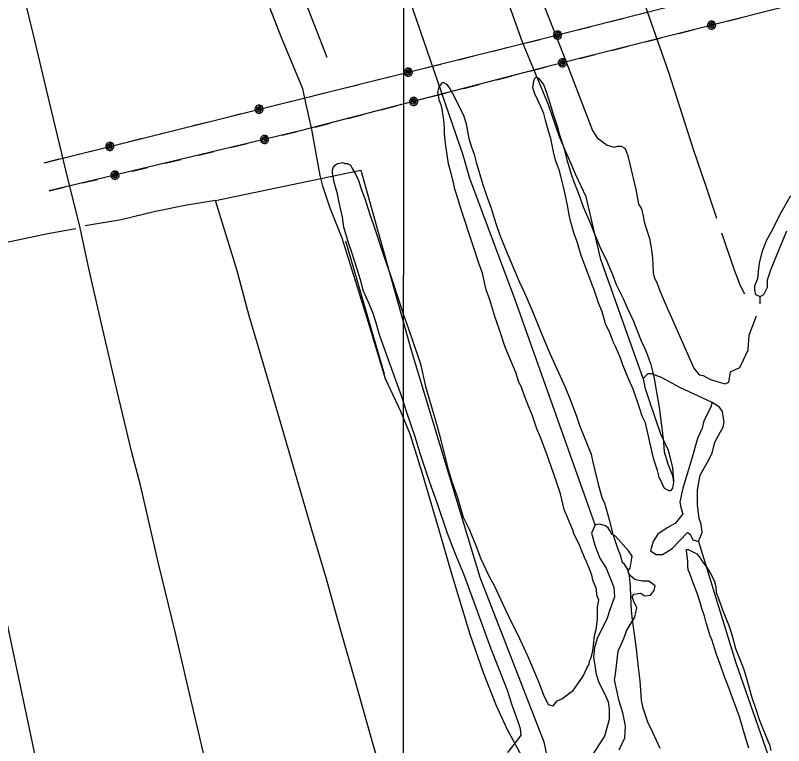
# Model space of a CAD drawing. Extents: x 3263578 to 3301413, y 764927 to 798602.
# Drawn here: x 3269510 to 3271179, y 788969 to 790553 of the extents above; entities that cross this region are included whole.
import ezdxf

# ---------------------------------------------------------------- set-up
doc = ezdxf.new("R2010")
doc.units = 0
for name, color, linetype in [('V-DTCH-CNTR', 7, 'Continuous'), ('V-GRID-MAJR', 7, 'Continuous'), ('V-SITE-VEGE', 7, 'Continuous'), ('V-TOPO-SHOR', 7, 'Continuous'), ('V-UTIL-LINE', 7, 'Continuous')]:
    doc.layers.add(name, color=color, linetype=linetype)

msp = doc.modelspace()

# ---------------------------------------------------------------- linework, layer by layer
at = {"layer": 'V-DTCH-CNTR'}
for points in [[(3270072, 788312.1), (3270042, 788439.1), (3270008.2, 788579.3), (3269983.2, 788685), (3269949.5, 788822.8), (3269918.6, 788952.2), (3269886.2, 789091.2), (3269857.1, 789215.4), (3269821.3, 789363.7), (3269781.9, 789533.7), (3269763.6, 789604.9), (3269731.6, 789737.7), (3269697.3, 789883.6), (3269670.2, 790003.7), (3269651.3, 790092.5), (3269620.6, 790214.2), (3269587.1, 790352.3), (3269549.6, 790511.3), (3269510.7, 790670.5), (3269473.2, 790824.4), (3269435.3, 790984.9), (3269411.2, 791093.1)], [(3270614.6, 788937.6), (3270579.4, 789002.9), (3270555.3, 789055), (3270526.7, 789126.9), (3270497.7, 789209.5), (3270457.7, 789343.3), (3270431, 789435.8), (3270394, 789561.1), (3270367.7, 789644.3), (3270347.6, 789693.3), (3270314, 789764.7), (3270274.5, 789896), (3270220.4, 790069.7), (3270194, 790135), (3270178.2, 790182.9), (3270172.3, 790205.7), (3270154.5, 790305.3), (3270140.8, 790363.2), (3270134.4, 790393.8), (3270118.5, 790432.1), (3270087.8, 790507), (3270064, 790568.2)]]:
    msp.add_lwpolyline(points, dxfattribs=at)
at = {"layer": 'V-GRID-MAJR'}
msp.add_spline([(3270349.3, 775829.6), (3270351, 781890.6), (3270352.8, 787952.6), (3270354.6, 794014.7), (3270354.6, 794015.7)], degree=3, dxfattribs=at)
at = {"layer": 'V-SITE-VEGE'}
msp.add_lwpolyline([(3270879.1, 789668.9), (3270871.8, 789683.2), (3270866.3, 789699.2), (3270857.7, 789725.8), (3270852.2, 789741.8), (3270842.6, 789763.2), (3270837, 789776.6), (3270829, 789796.2), (3270823.5, 789811.3), (3270813.9, 789834.5), (3270809, 789843.4), (3270800.3, 789866.6), (3270793, 789881.8), (3270784.5, 789910.1), (3270776.5, 789929.7), (3270766.3, 789959.9), (3270763.2, 789968.8), (3270747.3, 790011.5), (3270739.4, 790032), (3270730.1, 790062.1), (3270723.8, 790079), (3270716.9, 790104.7), (3270713.1, 790120.7), (3270710.3, 790137.4), (3270707.4, 790151.6), (3270702.9, 790171.9), (3270699.9, 790184.3), (3270694.6, 790204.6), (3270691.6, 790217.9), (3270683.7, 790239.3), (3270679.2, 790257), (3270673.3, 790286.1), (3270667.8, 790302.1), (3270661.8, 790326), (3270658, 790340.2), (3270650.8, 790357.1), (3270644.3, 790370.5), (3270638.6, 790383), (3270633.9, 790396.3), (3270636.3, 790411.1), (3270638.3, 790417.2), (3270641, 790418.8), (3270646.1, 790416.9), (3270657, 790403.3), (3270663.4, 790388.2), (3270671.9, 790360.6), (3270677.3, 790341.2), (3270686.7, 790312.7), (3270692, 790294.1), (3270702.2, 790263.9), (3270708.3, 790240), (3270719.1, 790204.5), (3270722.2, 790193.9), (3270735.8, 790160.9), (3270743.6, 790137.8), (3270758.9, 790103.1), (3270768.4, 790079), (3270782, 790046), (3270792.6, 790024.6), (3270807, 789990.7), (3270814.9, 789969.4), (3270830.3, 789939), (3270839.1, 789918.5), (3270852.9, 789889.9), (3270860, 789871.2), (3270869.6, 789847.1), (3270876.9, 789832), (3270882.4, 789817.7), (3270890.3, 789795.5), (3270894.1, 789781.3), (3270897.9, 789765.4), (3270902.8, 789735.4), (3270908.5, 789702.8), (3270911.1, 789679), (3270914.6, 789657.8), (3270917.7, 789627), (3270919.5, 789605.9), (3270927.3, 789580.2), (3270937.6, 789554.4), (3270939.7, 789540.3), (3270937.4, 789527.2), (3270932.8, 789521.3), (3270930.2, 789521.4), (3270919.8, 789526.2), (3270908.6, 789551.2), (3270904.8, 789565.3), (3270896.9, 789589.3), (3270893.2, 789604.4)], close=True, dxfattribs=at)
for points in [[(3270422.8, 789673.8), (3270430.4, 789645.4), (3270442.6, 789599.4), (3270450.1, 789567.5), (3270459.4, 789537.4), (3270469.6, 789508.9), (3270482.8, 789464.6), (3270495.7, 789438.6), (3270511.7, 789399.4), (3270521.2, 789373.7), (3270538.2, 789338.8), (3270551.2, 789314.6), (3270568.1, 789277.1), (3270581.9, 789247.7), (3270606.2, 789199.4), (3270623.1, 789161.9), (3270645.6, 789109.3), (3270657.5, 789079), (3270667.2, 789057.6), (3270678, 789054.6), (3270687.1, 789065.5), (3270697.2, 789069.8), (3270717.4, 789085), (3270721.9, 789088.3), (3270732.1, 789102.6), (3270743.5, 789119.1), (3270751.6, 789136.7), (3270756.2, 789145.5), (3270757.4, 789152.2), (3270760.8, 789158.8), (3270764.4, 789174.3), (3270765.7, 789186.5), (3270768.3, 789206.5), (3270771.8, 789220.8), (3270774.4, 789243), (3270774.8, 789269.7), (3270777.3, 789284.1), (3270775.4, 789289.6), (3270773.3, 789295.8), (3270772.3, 789308.3), (3270767.9, 789319.1), (3270765.5, 789325.3), (3270762.5, 789338.6), (3270757.7, 789350.2), (3270751.3, 789366.2), (3270746.5, 789376.9), (3270740.1, 789392.9), (3270734.5, 789405.4), (3270724, 789426.9), (3270720.8, 789435.8), (3270710.5, 789462.5), (3270702.5, 789481.2), (3270694.2, 789514.8), (3270686.4, 789538.8), (3270673.8, 789574.3), (3270665.1, 789599.2), (3270651.7, 789635.7), (3270642.9, 789656.2), (3270632.7, 789686.4), (3270624.7, 789705.1), (3270615.9, 789727.4), (3270610.5, 789744.2), (3270603.2, 789759.4), (3270596.9, 789778.1), (3270583.4, 789811), (3270573.7, 789833.3), (3270562.1, 789870.6), (3270551.9, 789899.9), (3270541.1, 789936.3), (3270533.1, 789957.6), (3270525, 789993.9), (3270517, 790015.2), (3270506.1, 790049), (3270499.1, 790070.3), (3270482.6, 790119.1), (3270474.1, 790145.8), (3270471.8, 790153.7), (3270464.8, 790175.9), (3270461.9, 790190.9), (3270455.7, 790213.1), (3270451.2, 790230.8), (3270444.2, 790274.9), (3270442.4, 790296), (3270442, 790309.2), (3270441, 790326.7), (3270439.6, 790335.5), (3270437.5, 790349.6), (3270435.3, 790359.4), (3270430.4, 790369.2), (3270429.8, 790375.4), (3270428.3, 790381.6), (3270427.6, 790386.8), (3270430.7, 790398.1), (3270434.4, 790402.3), (3270437.2, 790407.5), (3270439.8, 790407.4), (3270446.7, 790403.6), (3270454.2, 790394.5), (3270465.6, 790373.1), (3270471.3, 790360.6), (3270483.4, 790336.4)], [(3270483.4, 790336.4), (3270489.7, 790317.8), (3270495.4, 790286), (3270500.8, 790267.4), (3270506.4, 790252.2), (3270510.9, 790234.5), (3270524.8, 790188.4), (3270535, 790158.2), (3270542.9, 790136.9), (3270553.8, 790101.4), (3270562.4, 790076.5), (3270578.4, 790037.3), (3270588.8, 790013.2), (3270604.8, 789975.8), (3270616.1, 789950.8), (3270633, 789912.5), (3270654.5, 789859), (3270672.1, 789818), (3270704.3, 789746.6), (3270715.5, 789719.9), (3270729, 789683.4), (3270736, 789662.1), (3270747.2, 789635.4), (3270752.7, 789620.3), (3270760.7, 789600.7), (3270764.4, 789583.9), (3270768.9, 789565.3), (3270775.7, 789536.1), (3270784.9, 789505.1), (3270789.8, 789495.2), (3270800.5, 789456.2), (3270807.3, 789429.7), (3270818.3, 789396.8), (3270823.9, 789382.6), (3270828.1, 789366.5)], [(3270579.8, 788953.9), (3270601.3, 788981.4), (3270608.7, 788991.2), (3270607.2, 789004.8), (3270602.6, 789019.9), (3270589.1, 789056.4), (3270579, 789088.3), (3270558.4, 789141.7), (3270543.2, 789180), (3270521.9, 789237.8), (3270507.7, 789277.8), (3270484, 789341), (3270466.4, 789383.7), (3270448.9, 789429.1), (3270426.2, 789495.7), (3270410.4, 789539.3), (3270389.3, 789602.4), (3270378.4, 789638.7), (3270360.4, 789691.2), (3270349.5, 789725.8), (3270309.3, 789837.8), (3270301.4, 789860), (3270292.9, 789888.4), (3270287.5, 789906.1), (3270279.5, 789925.7), (3270266.7, 789955.1), (3270259.7, 789979.1), (3270252, 790004.8), (3270241.1, 790038.5), (3270234, 790059.9), (3270224, 790093.5), (3270220.5, 790115.6), (3270213.9, 790147.4), (3270210.2, 790166), (3270203.2, 790188.1), (3270198.9, 790211.1), (3270199.2, 790217.2), (3270201.2, 790224.1), (3270205.8, 790229.2), (3270210.2, 790231.7), (3270214.7, 790232.4), (3270220.8, 790233.9), (3270226, 790231.9), (3270231.3, 790231.7), (3270233.9, 790230.7), (3270238.1, 790227.9), (3270241.4, 790222.5), (3270249.6, 790208.2), (3270255.2, 790194.8), (3270263.1, 790172.6), (3270270.2, 790153.9), (3270280.3, 790121.1), (3270288.9, 790096.2), (3270310.1, 790033.1), (3270326.6, 789985.2), (3270353.1, 789903.5), (3270364.2, 789873.3), (3270390, 789796.9), (3270401.2, 789748.2), (3270422.8, 789673.8)], [(3271103.3, 788963.3), (3271094.8, 788991.2), (3271083.2, 789031.4), (3271072.6, 789058.2), (3271059.8, 789094), (3271051.3, 789116.4), (3271040.6, 789146.5), (3271033.2, 789166.6), (3271023.7, 789196.8), (3271019.4, 789206.9), (3271010.9, 789234.8), (3271006.7, 789249.3), (3271001.4, 789266), (3270998.3, 789277.2), (3270990.9, 789299.6), (3270983.4, 789319.7), (3270974.9, 789342), (3270971.7, 789349.9), (3270971.7, 789353.2), (3270970.7, 789355.4), (3270970.9, 789368.8), (3270967.9, 789391), (3270967.9, 789394.4), (3270971.3, 789394.3), (3270980.1, 789389.7), (3270990, 789385.1), (3270997.7, 789376.1), (3271000.9, 789369.4), (3271011.8, 789354.8), (3271019.4, 789343.5), (3271028, 789326.7), (3271031.1, 789316.7), (3271032.1, 789305.6), (3271032, 789301.1), (3271039.5, 789282.1), (3271045.8, 789263.1), (3271059.8, 789229.6), (3271066.1, 789209.5), (3271074.5, 789179.3), (3271091.6, 789135.7), (3271096.9, 789119), (3271109.5, 789073.2), (3271119, 789045.3), (3271125.4, 789025.2), (3271132.9, 789007.3), (3271147.8, 788970.4), (3271151, 788958.1)], [(3270828.1, 789366.5), (3270830.8, 789364.3), (3270839.5, 789350.9), (3270843.7, 789337.5), (3270845.5, 789313), (3270846.3, 789291.9), (3270848, 789261.8), (3270849.9, 789241.8), (3270854.9, 789205.1), (3270858.9, 789178.3), (3270862.7, 789138.3), (3270866.7, 789109.3), (3270869.4, 789067.1), (3270872.5, 789052.6), (3270883, 789020.2), (3270893.8, 788997.8), (3270909.9, 788963.1)]]:
    msp.add_lwpolyline(points, dxfattribs=at)
at = {"layer": 'V-TOPO-SHOR'}
for p, q in [((3270227.4, 790063.9), (3270311.3, 789775.7)), ((3271127.7, 789927.4), (3271127.7, 789943.4))]:
    msp.add_line(p, q, dxfattribs=at)
for points in [[(3270187.3, 790461.7), (3269994, 790958), (3269826.2, 791377.6)], [(3270769.7, 789447.4), (3270596, 789936.2), (3270497.5, 790198.9), (3270482.9, 790250), (3270366.1, 790589.4), (3270202, 791096.6), (3270202, 791096.6)], [(3271033.9, 790112.3), (3271010.5, 790182.2), (3270982.9, 790262.3), (3270929.3, 790429.1), (3270868.9, 790603.1), (3270824, 790731.3), (3270778.8, 790856.3), (3270737.2, 790974.8), (3270691.1, 791111.2)], [(3270873.7, 789765.4), (3270781.8, 790023.4), (3270749.8, 790159.4), (3270727.8, 790207.4), (3270691.8, 790289.4), (3270667.8, 790359.4), (3270611.8, 790495.4), (3270445.9, 790959.4)], [(3270531.9, 790895.4), (3270699.8, 790469.4), (3270763.8, 790303.4), (3270773.8, 790287.4), (3270795.8, 790271.4), (3270811.8, 790267.4), (3270817.8, 790269.4), (3270825.8, 790269.4), (3270833.8, 790265.4), (3270839.8, 790251.4), (3270843.8, 790233.4), (3270857.8, 790175.4), (3270863.8, 790143.4), (3270869.8, 790133.4), (3270873.8, 790117.4), (3270875.8, 790105.4), (3270879.8, 790093.4), (3270887.8, 790069.4), (3270889.8, 790057.4), (3270891.8, 790043.4), (3270893.8, 790027.4), (3270895.8, 789995.4), (3270897.8, 789985.4), (3270903.8, 789971.4), (3270909.8, 789955.4), (3270919.8, 789931.4), (3270983.7, 789787.4), (3270995.7, 789773.4), (3271003.7, 789771.4), (3271019.7, 789763.4), (3271031.7, 789759.4), (3271051.7, 789753.4), (3271059.7, 789757.4), (3271061.7, 789769.4), (3271063.7, 789779.4), (3271075.7, 789785.4), (3271083.7, 789789.4), (3271091.7, 789805.4), (3271101.7, 789827.4), (3271103.7, 789859.4), (3271119.7, 789901.4)], [(3269705.5, 788046.1), (3269720.1, 788053.4), (3269731, 788068), (3269731, 788079), (3269727.4, 788097.2), (3269723.7, 788115.5), (3269716.4, 788137.4), (3269552.3, 788951.1), (3269351.7, 789899.8), (3269224, 790520.1)], [(3269944.9, 790151.7), (3270260.3, 790217.2), (3270369.7, 789826.8), (3270519.3, 789334.1), (3270657.9, 788976.5), (3270668.9, 788925.4), (3270668.9, 788925.4), (3270669.7, 788901.5)], [(3270395.5, 788590.7), (3270371.5, 788682.7), (3270340.1, 788787.4), (3270311.7, 788885.7), (3270283.3, 788986.4), (3270252, 789097.1), (3270215.2, 789225.9), (3270185.6, 789332.5), (3270154.5, 789436.9), (3270118.6, 789558.5), (3270086, 789670.6), (3270049, 789796.3), (3270018.1, 789901.2), (3269991.7, 789999), (3269944.9, 790151.7), (3269882.6, 790141.5), (3269814.9, 790127.3), (3269739.8, 790109.8), (3269661.6, 790096.3)], [(3271193.8, 790161.4), (3271169.8, 790119.4), (3271153.8, 790087.4), (3271141.8, 790065.4), (3271131.8, 790039.4), (3271125.8, 790015.4), (3271123.8, 789997.4), (3271121.8, 789981.4), (3271115.8, 789965.4), (3271115.8, 789957.4), (3271117.8, 789947.4), (3271127.7, 789943.4), (3271135.7, 789947.4), (3271143.8, 789963.4), (3271143.8, 789979.4), (3271151.8, 790003.4), (3271185.8, 790085.4)], [(3269641.4, 790090.2), (3269580.5, 790079.2), (3269501.6, 790062.8), (3269418.4, 790046), (3269338.5, 790029.5)], [(3271044, 790081.7), (3271071.7, 790001.2), (3271084.6, 789966.7), (3271093.8, 789949.1)], [(3271023.7, 789713.4), (3270953.7, 789745.4), (3270913.7, 789767.4), (3270891.7, 789775.4), (3270883.7, 789775.4), (3270873.7, 789765.4), (3270877.7, 789745.4), (3270887.7, 789715.4), (3270911.7, 789645.4), (3270927.7, 789609.4), (3270937.7, 789571.4), (3270939.7, 789543.4)], [(3270821.7, 788959.4), (3270833.7, 788985.4), (3270835.7, 789011.4), (3270829.7, 789039.4), (3270821.7, 789065.4), (3270811.7, 789111.4), (3270813.7, 789123.4), (3270819.7, 789173.4), (3270831.7, 789201.4), (3270837.7, 789217.4), (3270855.7, 789247.4), (3270859.7, 789267.4), (3270853.7, 789281.4), (3270849.7, 789291.4), (3270853.7, 789297.4), (3270867.7, 789299.4), (3270877.7, 789293.4), (3270889.7, 789295.4), (3270897.7, 789305.4), (3270899.7, 789315.4), (3270885.7, 789325.4), (3270871.7, 789325.4), (3270855.7, 789329.4), (3270845.7, 789337.4), (3270841.7, 789343.4), (3270841.7, 789349.4), (3270845.7, 789353.4), (3270845.7, 789353.4), (3270849.7, 789379.4), (3270841.7, 789391.4), (3270813.7, 789423.4), (3270805.7, 789427.4), (3270801.7, 789435.4), (3270797.7, 789441.4), (3270791.7, 789445.4), (3270779.7, 789449.4), (3270769.7, 789447.4), (3270761.7, 789429.4), (3270769.7, 789401.4), (3270779.7, 789375.4), (3270793.7, 789353.4), (3270805.7, 789323.4), (3270809.7, 789311.4), (3270811.7, 789291.4), (3270801.7, 789263.4), (3270795.7, 789245.4), (3270773.7, 789201.4), (3270767.7, 789181.4), (3270765.7, 789161.4), (3270771.7, 789123.4), (3270777.7, 789105.4), (3270789.7, 789081.4), (3270797.7, 789063.4), (3270799.7, 789047.4), (3270799.7, 789025.4), (3270789.7, 788989.4), (3270761.7, 788945.5)], [(3270993.7, 789411.4), (3271074.8, 789148), (3271149.6, 788934.5), (3271317.4, 788447.4), (3271477.9, 788020.4)]]:
    msp.add_lwpolyline(points, dxfattribs=at)
msp.add_lwpolyline([(3270979.7, 789591.4), (3270959.7, 789527.4), (3270953.7, 789497.4), (3270955.7, 789485.4), (3270959.7, 789471.4), (3270943.7, 789451.4), (3270925.7, 789441.4), (3270905.7, 789427.4), (3270895.7, 789411.4), (3270889.7, 789391.4), (3270901.7, 789383.4), (3270915.7, 789383.4), (3270935.7, 789395.4), (3270969.7, 789431.4), (3270969.7, 789431.4), (3270975.7, 789427.4), (3270981.7, 789415.4), (3270993.7, 789411.4), (3271001.7, 789431.4), (3270999.7, 789449.4), (3270995.7, 789461.4), (3270991.7, 789491.4), (3270991.7, 789523.4), (3270997.7, 789555.4), (3271013.7, 789583.4), (3271023.7, 789603.4), (3271029.7, 789627.4), (3271041.7, 789649.4), (3271047.7, 789659.4), (3271049.7, 789671.4), (3271047.7, 789683.4), (3271045.7, 789693.4), (3271039.7, 789703.4), (3271023.7, 789713.4), (3271019.7, 789701.4), (3271005.7, 789673.4), (3271001.7, 789657.4), (3270991.7, 789635.4)], close=True, dxfattribs=at)
at = {"layer": 'V-UTIL-LINE'}
for points in [[(3269572.7, 790233.5), (3270651.1, 790501.3), (3271731.1, 790775.4), (3272245.8, 790900.4), (3273352, 791173.4), (3273810.5, 791275.3), (3273909.8, 790853.1)], [(3273673.8, 790795.3), (3273574.7, 791172.9), (3273366.6, 791122.1), (3272822.1, 790994.8), (3271744.8, 790714.3), (3270666.7, 790442.3), (3270128.7, 790302.4), (3269583.6, 790172.4)], [(3270797.3, 790538.4), (3270830.3, 790546.7)], [(3271060.1, 790541.6), (3271093.1, 790549.9)], [(3271022.3, 790532), (3271020.1, 790533.9), (3271019.9, 790531.6), (3271022, 790529.8), (3271024.7, 790530.9), (3271024.1, 790534.2), (3271020.1, 790536.7), (3271016.8, 790534), (3271016.7, 790529.2), (3271020.5, 790526.6), (3271024.9, 790526.8), (3271027.8, 790530.6), (3271026.8, 790536.1), (3271020.1, 790540.7), (3271016.9, 790539.2), (3271014.6, 790536.6), (3271013.4, 790533.3), (3271013.6, 790529.8), (3271015.1, 790526.6), (3271017.7, 790524.3), (3271021, 790523.1), (3271024.5, 790523.3), (3271027.7, 790524.8), (3271030, 790527.4), (3271031.2, 790530.7), (3271031, 790534.2), (3271029.5, 790537.4), (3271026.9, 790539.7), (3271023.6, 790540.9), (3271020.1, 790540.7)], [(3270687.8, 790510.6), (3270685.6, 790512.5), (3270685.4, 790510.1), (3270687.5, 790508.4), (3270690.2, 790509.4), (3270689.5, 790512.8), (3270685.6, 790515.3), (3270682.2, 790512.6), (3270682.1, 790507.7), (3270686, 790505.2), (3270690.4, 790505.3), (3270693.3, 790509.2), (3270692.2, 790514.6), (3270685.6, 790519.3), (3270682.4, 790517.8), (3270680, 790515.2), (3270678.9, 790511.9), (3270679.1, 790508.4), (3270680.6, 790505.2), (3270683.2, 790502.8), (3270686.5, 790501.7), (3270690, 790501.8), (3270693.2, 790503.4), (3270695.5, 790506), (3270696.7, 790509.3), (3270696.5, 790512.8), (3270695, 790516), (3270692.4, 790518.3), (3270689.1, 790519.5), (3270685.6, 790519.3)], [(3270725.6, 790520.2), (3270758.5, 790528.5)], [(3270951.5, 790514.2), (3270984.5, 790522.5)], [(3270617, 790492.8), (3270650, 790501)], [(3270879.8, 790496.1), (3270912.7, 790504.4)], [(3270545.2, 790475), (3270578.1, 790483.2)], [(3270808, 790478), (3270841, 790486.3)], [(3270473.3, 790457.1), (3270506.3, 790465.3)], [(3270736.3, 790459.9), (3270769.2, 790468.2)], [(3270401.5, 790439.3), (3270434.5, 790447.5)], [(3270698.4, 790450.3), (3270696.3, 790452.2), (3270696, 790449.9), (3270698.1, 790448.2), (3270700.9, 790449.2), (3270700.2, 790452.5), (3270696.2, 790455), (3270692.9, 790452.3), (3270692.8, 790447.5), (3270696.6, 790444.9), (3270701.1, 790445.1), (3270703.9, 790449), (3270702.9, 790454.4), (3270696.2, 790459.1), (3270693.1, 790457.5), (3270690.7, 790454.9), (3270689.5, 790451.6), (3270689.7, 790448.1), (3270691.2, 790445), (3270693.8, 790442.6), (3270697.1, 790441.4), (3270700.6, 790441.6), (3270703.8, 790443.1), (3270706.2, 790445.7), (3270707.4, 790449), (3270707.2, 790452.5), (3270705.7, 790455.7), (3270703.1, 790458.1), (3270699.8, 790459.2), (3270696.2, 790459.1)], [(3270363.7, 790429.9), (3270361.5, 790431.8), (3270361.3, 790429.5), (3270363.4, 790427.7), (3270366.1, 790428.7), (3270365.4, 790432.1), (3270361.5, 790434.6), (3270358.1, 790431.9), (3270358, 790427.1), (3270361.8, 790424.5), (3270366.3, 790424.6), (3270369.2, 790428.5), (3270368.2, 790433.9), (3270361.5, 790438.6), (3270358.3, 790437.1), (3270356, 790434.5), (3270354.8, 790431.2), (3270354.9, 790427.7), (3270356.4, 790424.6), (3270359, 790422.2), (3270362.3, 790421), (3270365.8, 790421.2), (3270369, 790422.7), (3270371.4, 790425.3), (3270372.6, 790428.6), (3270372.4, 790432.1), (3270370.9, 790435.2), (3270368.3, 790437.6), (3270365, 790438.8), (3270361.5, 790438.6)], [(3270627.7, 790432.2), (3270660.6, 790440.7)], [(3270292.8, 790412.3), (3270325.8, 790420.5)], [(3270556.1, 790413.6), (3270589, 790422.1)], [(3270221, 790394.5), (3270254, 790402.7)], [(3270484.5, 790394.9), (3270517.4, 790403.5)], [(3270149.2, 790376.7), (3270182.2, 790384.8)], [(3270412.9, 790376.3), (3270445.8, 790384.9)], [(3270077.4, 790358.8), (3270110.4, 790367)], [(3270375.1, 790366.5), (3270373, 790368.4), (3270372.7, 790366), (3270374.9, 790364.3), (3270377.6, 790365.3), (3270376.9, 790368.7), (3270372.9, 790371.1), (3270369.6, 790368.5), (3270369.5, 790363.6), (3270373.4, 790361.1), (3270377.8, 790361.2), (3270380.7, 790365.1), (3270379.6, 790370.5), (3270372.9, 790375.2), (3270369.7, 790373.7), (3270367.4, 790371), (3270366.2, 790367.7), (3270366.4, 790364.2), (3270368, 790361.1), (3270370.6, 790358.7), (3270373.9, 790357.6), (3270377.4, 790357.8), (3270380.6, 790359.3), (3270382.9, 790361.9), (3270384.1, 790365.2), (3270383.9, 790368.7), (3270382.3, 790371.9), (3270379.7, 790374.2), (3270376.4, 790375.4), (3270372.9, 790375.2)], [(3270039.5, 790349.4), (3270037.4, 790351.3), (3270037.1, 790349), (3270039.2, 790347.3), (3270041.9, 790348.3), (3270041.3, 790351.6), (3270037.3, 790354.1), (3270034, 790351.5), (3270033.9, 790346.6), (3270037.7, 790344), (3270042.1, 790344.2), (3270045, 790348), (3270044, 790353.4), (3270037.3, 790358.2), (3270034.2, 790356.7), (3270031.8, 790354.1), (3270030.6, 790350.8), (3270030.8, 790347.3), (3270032.3, 790344.1), (3270034.9, 790341.7), (3270038.2, 790340.5), (3270041.7, 790340.7), (3270044.9, 790342.2), (3270047.2, 790344.8), (3270048.4, 790348.1), (3270048.2, 790351.6), (3270046.8, 790354.8), (3270044.2, 790357.1), (3270040.9, 790358.3), (3270037.3, 790358.2)], [(3270304.5, 790348.1), (3270337.4, 790356.7)], [(3269968.7, 790331.8), (3270001.7, 790340)], [(3270232.9, 790329.5), (3270265.8, 790338)], [(3269896.8, 790314), (3269929.8, 790322.2)], [(3270161.3, 790310.8), (3270194.2, 790319.4)], [(3269825, 790296.2), (3269858, 790304.4)], [(3270089.4, 790293), (3270122.5, 790300.9)], [(3269753.2, 790278.3), (3269786.2, 790286.5)], [(3270051.5, 790284), (3270049.4, 790285.9), (3270049.1, 790283.6), (3270051.2, 790281.8), (3270053.9, 790282.8), (3270053.3, 790286.1), (3270049.4, 790288.7), (3270046, 790286), (3270045.8, 790281.2), (3270049.6, 790278.6), (3270054.1, 790278.7), (3270057, 790282.5), (3270056, 790287.9), (3270049.4, 790292.7), (3270046.2, 790291.3), (3270043.8, 790288.7), (3270042.6, 790285.4), (3270042.8, 790281.9), (3270044.2, 790278.7), (3270046.8, 790276.3), (3270050.1, 790275.1), (3270053.6, 790275.2), (3270056.8, 790276.7), (3270059.2, 790279.2), (3270060.4, 790282.5), (3270060.3, 790286.1), (3270058.8, 790289.2), (3270056.2, 790291.6), (3270052.9, 790292.8), (3270049.4, 790292.7)], [(3269715.4, 790268.9), (3269713.2, 790270.8), (3269712.9, 790268.5), (3269715, 790266.8), (3269717.8, 790267.8), (3269717.1, 790271.1), (3269713.2, 790273.6), (3269709.8, 790271), (3269709.7, 790266.1), (3269713.5, 790263.6), (3269718, 790263.7), (3269720.8, 790267.5), (3269719.8, 790273), (3269713.2, 790277.7), (3269710, 790276.2), (3269707.6, 790273.6), (3269706.5, 790270.3), (3269706.6, 790266.8), (3269708.1, 790263.6), (3269710.7, 790261.2), (3269714, 790260), (3269717.5, 790260.2), (3269720.7, 790261.7), (3269723.1, 790264.3), (3269724.3, 790267.6), (3269724.1, 790271.1), (3269722.6, 790274.3), (3269720, 790276.7), (3269716.7, 790277.8), (3269713.2, 790277.7)], [(3269980.5, 790267), (3270013.6, 790274.9)], [(3269644.5, 790251.4), (3269677.5, 790259.5)], [(3269908.5, 790249.9), (3269941.6, 790257.7)], [(3269572.7, 790233.5), (3269605.7, 790241.7)], [(3269836.5, 790232.7), (3269869.6, 790240.6)], [(3269726.6, 790206.5), (3269724.5, 790208.4), (3269724.2, 790206.1), (3269726.3, 790204.3), (3269729.1, 790205.3), (3269728.4, 790208.6), (3269724.5, 790211.2), (3269721.1, 790208.5), (3269721, 790203.7), (3269724.7, 790201.1), (3269729.2, 790201.2), (3269732.1, 790205), (3269731.1, 790210.4), (3269724.5, 790215.2), (3269721.4, 790213.8), (3269719, 790211.2), (3269717.7, 790207.9), (3269717.9, 790204.4), (3269719.3, 790201.2), (3269721.9, 790198.8), (3269725.2, 790197.6), (3269728.7, 790197.7), (3269731.9, 790199.2), (3269734.3, 790201.7), (3269735.5, 790205), (3269735.4, 790208.6), (3269733.9, 790211.7), (3269731.3, 790214.1), (3269728.1, 790215.3), (3269724.5, 790215.2)], [(3269764.6, 790215.5), (3269797.6, 790223.4)], [(3269655.6, 790189.5), (3269688.7, 790197.4)], [(3269583.6, 790172.4), (3269616.7, 790180.2)]]:
    msp.add_lwpolyline(points, dxfattribs=at)

doc.saveas('drawing.dxf')
